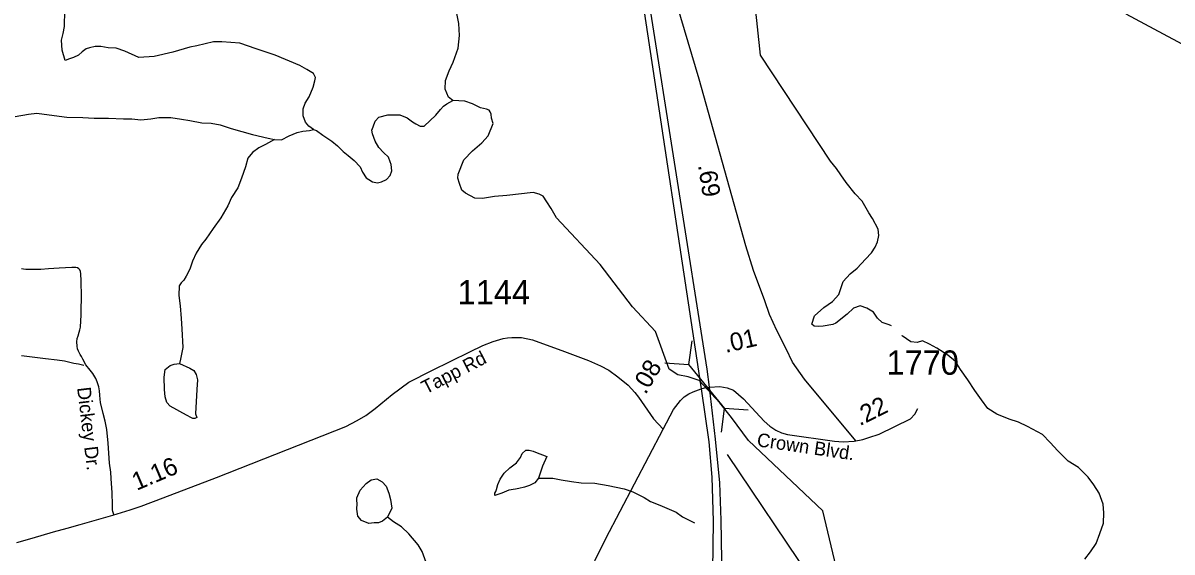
# Model space of a CAD drawing. Extents: x 1950930 to 2061844, y 904556 to 1017002.
# Drawn here: x 2003701 to 2011726, y 931607 to 935305 of the extents above; entities that cross this region are included whole.
import ezdxf

# ---------------------------------------------------------------- set-up
doc = ezdxf.new("R2010")
doc.units = 0
for name, color, linetype in [('Exist Hydrographic Creek Single Shore', 7, 'Continuous'), ('Exist Hydrographic Creek Single Shore Label', 7, 'Continuous'), ('Exist Hydrographic Misc Water Feature', 7, 'Continuous'), ('Exist Railroad Mainline', 7, 'Continuous'), ('Exist Road Non-System Type 51', 7, 'Continuous'), ('Exist Road Non-System Type 51 Label', 7, 'Continuous'), ('Exist Road Primary US Attributed', 7, 'Continuous'), ('Exist Road Primary US Mileage Hundredths English Label', 7, 'Continuous'), ('Exist Road Primary US Structure Culvert Number Label', 7, 'Continuous'), ('Exist Road Primary US Structure Standard Bridge CELL', 7, 'Continuous'), ('Exist Road Secondary Type 51 Attributed', 7, 'Continuous'), ('Exist Road Secondary Type 51 Label', 7, 'Continuous'), ('Exist Road Secondary Type 51 Number Label', 7, 'Continuous')]:
    doc.layers.add(name, color=color, linetype=linetype)

msp = doc.modelspace()

# ---------------------------------------------------------------- linework, layer by layer
at = {"layer": 'Exist Hydrographic Creek Single Shore'}
for points in [[(2008852.3, 935079.1), (2008757.3, 935982.7), (2008742.3, 936068), (2008737.5, 936107.4), (2008736.8, 936137.4), (2008747, 936184), (2008769.9, 936252.6), (2008782.4, 936294.5)], [(2006703.3, 934762.9), (2006673.3, 934786.9), (2006649.2, 934842.8), (2006653, 934903.1), (2006677.1, 934970.9), (2006705.2, 935031), (2006741.1, 935129.1), (2006749.1, 935217.2), (2006745, 935300.9), (2006724.8, 935405.1), (2006700.8, 935545), (2006680.9, 935645.2), (2006664.7, 935721), (2006644.5, 935776.9), (2006616.6, 935825.1), (2006584.4, 935885.1), (2006556.6, 935921.1), (2006516.4, 935977.1)], [(2005731.4, 934560.5), (2005697.4, 934584.5), (2005675.3, 934612.2), (2005659.2, 934656.2), (2005659.2, 934704.4), (2005671.2, 934744.2), (2005699.3, 934788.3), (2005727.3, 934856.3), (2005739, 934900.4), (2005743.2, 934924.6), (2005730.9, 934952.4), (2005682.9, 934980.3), (2005635, 935008.5), (2005462.8, 935080.3), (2005330.8, 935124.1), (2005216.8, 935164.2), (2005091, 935172), (2005030.9, 935172), (2004914.8, 935143.8), (2004867.1, 935136), (2004746.9, 935099.7), (2004616.9, 935069.6), (2004510.8, 935063.6), (2004412.9, 935107.6), (2004353, 935127.6), (2004296.9, 935131.7), (2004244.9, 935139.6), (2004204.9, 935139.5), (2004167, 935131.4), (2004142.9, 935123.4), (2004114.9, 935103.3), (2004088.8, 935079.5), (2004055, 935063.5), (2004026.9, 935055.2), (2003994.8, 935043.4), (2003975, 935115.3), (2003970.8, 935183.4), (2003983, 935231.4), (2003990.9, 935279.4), (2003992.9, 935391.3)], [(2009678, 933818.6), (2009673.9, 933862.7), (2009633.8, 933938.7), (2009607.7, 933978.6), (2009561.8, 934058.6), (2009513.7, 934110.8), (2009449.7, 934190.6), (2009413.7, 934242.5), (2009381.8, 934286.5), (2009340.4, 934338), (2008852.3, 935079.1)], [(2005731.4, 934560.5), (2005751.2, 934552.2), (2005795.5, 934520.5), (2005857.3, 934478.5), (2005897.4, 934446.5), (2005937.5, 934406.6), (2005973.4, 934378.6), (2006013.3, 934342.7), (2006055.4, 934298.5), (2006073.4, 934262.7), (2006097.5, 934222.5), (2006115.6, 934210.6), (2006141.6, 934194.7), (2006177.5, 934186.7), (2006205.5, 934194.7), (2006239.7, 934210.7), (2006265.5, 934238.7), (2006277.7, 934270.6), (2006273.7, 934314.7), (2006265.5, 934334.9), (2006253.4, 934366.6), (2006219.6, 934398.8), (2006185.6, 934434.6), (2006161.5, 934478.8), (2006141.3, 934530.7), (2006137.5, 934554.8), (2006147.2, 934578.5), (2006161.5, 934618.6), (2006185.4, 934646.6), (2006249.4, 934662.7), (2006333.4, 934662.6), (2006385.5, 934642.8), (2006421.3, 934614.8), (2006445.3, 934598.9), (2006475.4, 934582.9), (2006503.3, 934583), (2006585.4, 934661), (2006617.3, 934699.1), (2006637.2, 934723), (2006661.1, 934738.9), (2006703.3, 934762.9)], [(2008768, 932386.9), (2008649.4, 932547.6), (2008569, 932649.1), (2008423.5, 932806), (2008347, 932830.9), (2008274.3, 932846.2), (2008214.6, 932885.2), (2008119.3, 933148.5), (2007959.1, 933320.9), (2007731.9, 933617.6), (2007427.7, 933943.3), (2007389.6, 934007.4), (2007359.8, 934055.3), (2007333.7, 934095.2), (2007305.7, 934107.3), (2007263.6, 934119.3), (2007079.8, 934099.1), (2006993.6, 934091.1), (2006909.7, 934079), (2006857.5, 934079.1), (2006791.6, 934114.9), (2006765.5, 934137.1), (2006749.7, 934183.1), (2006737.7, 934219.1), (2006741.5, 934246.9), (2006781.3, 934347.2), (2006841.4, 934411.2), (2006905.6, 934467), (2006949.6, 934515), (2006985.5, 934603.2), (2006973.5, 934639.2), (2006971.4, 934667.1), (2006965.2, 934683), (2006957.2, 934695), (2006937.4, 934703.3), (2006897.2, 934711), (2006841.3, 934739.1), (2006787.2, 934758.9), (2006703.3, 934762.9)], [(2003647.1, 934651.2), (2003739.3, 934667), (2003799.2, 934675.3), (2003883.3, 934663.4), (2004007.3, 934647.4), (2004119.2, 934643.4), (2004199.1, 934639.5), (2004299.2, 934639.4), (2004403.2, 934635.6), (2004461.3, 934635.7), (2004525.1, 934627.8), (2004593.2, 934635.6), (2004649.1, 934643.6), (2004733.2, 934643.8), (2004809.4, 934631.8), (2004867.3, 934624), (2004951.3, 934607.8), (2005015.2, 934603.9), (2005077.3, 934592.1), (2005155.3, 934568.2), (2005303.3, 934524.1), (2005413.4, 934500.1), (2005457.5, 934490)], [(2009767.1, 933188.9), (2009750.4, 933194.9), (2009702.1, 933210.7), (2009670.3, 933240.9), (2009642.3, 933282.8), (2009594.3, 933310.7), (2009548.3, 933326.8), (2009502.4, 933310.7), (2009458.2, 933270.5), (2009378.1, 933206.6), (2009358.3, 933198.4), (2009290.4, 933186.4), (2009254.3, 933182.5), (2009226.5, 933186.4), (2009210.3, 933198.6), (2009230.2, 933258.5), (2009294.1, 933316.6), (2009354.1, 933358.7), (2009398, 933406.7), (2009430.1, 933498.6), (2009478.1, 933550.7), (2009526.2, 933590.8), (2009586, 933654.8), (2009627.9, 933698.9), (2009654, 933738.7), (2009669.8, 933774.8), (2009678, 933818.6)], [(2011117.4, 931557.6), (2011157.2, 931607.7), (2011197.5, 931665.6), (2011221.3, 931737.6), (2011247.4, 931809.6), (2011249.2, 931881.8), (2011245.2, 931941.6), (2011217.2, 932017.7), (2011181, 932077.5), (2011141.1, 932129.5), (2011072.9, 932197.5), (2011001, 932241.7), (2010929, 932313.4), (2010874.7, 932371.6), (2010820.7, 932427.5), (2010716.9, 932483.5), (2010652.9, 932515.3), (2010588.6, 932535.4), (2010502.8, 932571.3), (2010440.6, 932611.3), (2010396.5, 932671.3), (2010348.6, 932735.3), (2010300.6, 932811.1), (2010248.6, 932883), (2010214.4, 932939.2), (2010160.5, 932983), (2010084.3, 933030.8), (2010032.4, 933058.8), (2009982.4, 933082.8), (2009946.3, 933070.8), (2009902.5, 933075), (2009842.3, 933118.9), (2009840.6, 933121.5)], [(2009603.5, 931090.5), (2009571.5, 931114.4), (2009437.6, 931258.6), (2009286.7, 931895.7), (2008768, 932386.9)]]:
    msp.add_lwpolyline(points, dxfattribs=at)
at = {"layer": 'Exist Hydrographic Creek Single Shore Label'}
for p, q in [((2008371.4, 933083.2), (2008350.2, 932918)), ((2008184.1, 932930.3), (2008350.2, 932918)), ((2008350.2, 932918), (2008601, 932610.6)), ((2008579.8, 932445.4), (2008601, 932610.6)), ((2008767.1, 932598.4), (2008601, 932610.6))]:
    msp.add_line(p, q, dxfattribs=at)
at = {"layer": 'Exist Hydrographic Misc Water Feature'}
for points in [[(2005457.5, 934490), (2005395.5, 934456.2), (2005347.4, 934432.3), (2005305.4, 934400), (2005271.4, 934360), (2005255.4, 934299.9), (2005227.5, 934220.1), (2005201.5, 934152.1), (2005157.7, 934084.1), (2005131.6, 934027.8), (2005083.6, 933943.8), (2005029.9, 933867.8), (2004977.8, 933793.7), (2004947.8, 933756), (2004909.8, 933695.7), (2004886, 933639.7), (2004865.8, 933583.7), (2004841.8, 933535.6), (2004825.8, 933507.8), (2004806.1, 933487.8), (2004791.9, 933467.8), (2004790.1, 933399.9), (2004798.2, 933327.8), (2004806.2, 933239.7), (2004810.3, 933167.8), (2004818.4, 933035.7), (2004802.3, 932955.6), (2004794.4, 932923.6)], [(2005457.5, 934490), (2005507.4, 934488.4), (2005559.5, 934516.2), (2005615.4, 934540.3), (2005655.3, 934548.3), (2005703.3, 934552.2), (2005731.4, 934560.5)], [(2004794.4, 932923.6), (2004866.3, 932891.6), (2004894.5, 932875.9), (2004910.3, 932847.7), (2004920.4, 932811.7), (2004914.4, 932743.9), (2004912.5, 932699.6), (2004910.4, 932659.6), (2004906.6, 932571.8), (2004914.6, 932547.6), (2004902.6, 932539.7), (2004886.6, 932539.7), (2004878.4, 932543.8), (2004842.4, 932563.6), (2004728.6, 932627.6), (2004706.4, 932651.7), (2004694.4, 932691.7), (2004690.3, 932743.6), (2004686.5, 932829.7), (2004694.5, 932883.7), (2004728.2, 932911.5), (2004758.2, 932919.7), (2004794.4, 932923.6)], [(2007301, 932123.2), (2007275.3, 932091.4), (2007238.8, 932071.4), (2007203.4, 932059.3), (2007163.2, 932051.2), (2007141, 932047.3), (2007094.9, 932039.3), (2007044.9, 932019.3), (2006997.1, 932003), (2006997.3, 932019.2), (2007003, 932030.9), (2007007.3, 932043.3), (2007017, 932079.1), (2007033.2, 932115.2), (2007061.1, 932159.3), (2007101.1, 932195.5), (2007149, 932231.2), (2007175.1, 932267.3), (2007187, 932295.2), (2007213, 932319.2), (2007236.8, 932319.3), (2007264.9, 932311.3), (2007281.3, 932305.2), (2007359.2, 932275.6), (2007330.7, 932207.2), (2007301, 932123.2)], [(2006247, 931850.6), (2006212.9, 931822.5), (2006185.1, 931810.6), (2006153, 931810.6), (2006117.1, 931806.4), (2006065, 931826.5), (2006039.1, 931858.5), (2006032.9, 931906.3), (2006035, 931946.2), (2006032.8, 931966.3), (2006032.9, 931986.3), (2006056.9, 932038.3), (2006097, 932086.4), (2006132.9, 932110.6), (2006172.8, 932118.6), (2006208.8, 932098.5), (2006237, 932066.4), (2006257, 932018.5), (2006268.9, 931974.6), (2006276.9, 931914.7), (2006247, 931850.6)], [(2007301, 932123.2), (2007401, 932123.5), (2007458.9, 932111.4), (2007531.3, 932099.6), (2007599.1, 932091.3), (2007695.1, 932087.7), (2007787.2, 932071.7), (2007899.1, 932047.7), (2007961.2, 932027.7), (2008039.2, 931988), (2008083.3, 931959.8), (2008149.1, 931933.9), (2008263.1, 931886.2), (2008307, 931853.9), (2008391, 931810.3)], [(2006517.1, 931534.6), (2006489.1, 931610.7), (2006461.2, 931656.5), (2006397.2, 931734.6), (2006345, 931782.6), (2006289, 931818.6), (2006247, 931850.6)]]:
    msp.add_lwpolyline(points, dxfattribs=at)
at = {"layer": 'Exist Railroad Mainline'}
msp.add_line((2009516.9, 932383.1), (2009158.8, 932815.1), dxfattribs=at)
msp.add_lwpolyline([(2009158.8, 932815.1), (2009074.9, 932935.1), (2009030.8, 933027), (2008966.6, 933155.2), (2008914.7, 933267.1), (2008882.5, 933363), (2008802.5, 933575.1), (2008750.4, 933747), (2008423.6, 934910.9), (2008005.9, 936317.4)], dxfattribs=at)
at = {"layer": 'Exist Road Non-System Type 51'}
for points in [[(2004336.9, 931868.7), (2004329.4, 931889.2), (2004327.2, 931901.9), (2004326.2, 931936.8), (2004324.1, 932021.8), (2004317.8, 932121.1), (2004315.6, 932164.4), (2004306.6, 932227.1), (2004296.6, 932368.6), (2004287.1, 932463.8), (2004274.4, 932521.9), (2004261.8, 932575.8), (2004242.8, 932652.4), (2004239.5, 932674.6), (2004238.5, 932703.1), (2004236.4, 932734.8), (2004231.1, 932761.2), (2004219.5, 932796.1), (2004210, 932819.3), (2004188.9, 932855.2), (2004169.9, 932878.5), (2004139.1, 932914.9), (2004120.1, 932954.1), (2004109.6, 932974.1), (2004100.1, 932987.9), (2004089.5, 933011.1), (2004082.1, 933028), (2004080, 933046), (2004076.9, 933075.6), (2004079, 933099.9), (2004086.4, 933118.9), (2004093.8, 933143.2), (2004098, 933161.1), (2004102.2, 933178.1), (2004108.5, 933264.2), (2004110.6, 933422.1), (2004107.5, 933472.9), (2004108.5, 933502.4), (2004106.4, 933551.1), (2004102.1, 933566.9), (2004098, 933579.6), (2004090.6, 933587), (2004081, 933592.2), (2004069.4, 933596.5), (2004042, 933595.4), (2003954.2, 933591.2), (2003880.2, 933587), (2003825.4, 933582.8), (2003759.9, 933582.8), (2003721.8, 933582.8), (2003703.9, 933584.9), (2003691.1, 933585.9)], [(2003690.5, 932981.6), (2003746.4, 932973.2), (2003859.1, 932960.4), (2003939, 932949.4), (2003990.8, 932942.8), (2004055.9, 932928.2), (2004088.6, 932921.8), (2004126.2, 932914.2)]]:
    msp.add_lwpolyline(points, dxfattribs=at)
at = {"layer": 'Exist Road Primary US Attributed'}
for points in [[(2007793.2, 936294.4), (2008021.1, 935507.3), (2008436.9, 932746.7)], [(2008496.3, 932760), (2008479, 932884.4), (2008065.2, 935516.4), (2007834.6, 936303.8)], [(2008436.9, 932746.7), (2008490.2, 932378.1), (2008511.1, 932131), (2008521.4, 931822.3), (2008494.9, 929913.1), (2008474.6, 928654.5), (2008484.6, 928373.4), (2008510.1, 928126.5), (2008555.6, 927896.6)], [(2008618.9, 927905.8), (2008609.5, 927944.9), (2008547, 928359.2), (2008538.5, 928677.1), (2008555.6, 930161.5), (2008581.1, 931552.2), (2008578.3, 931830.3), (2008567.6, 932089.9), (2008537.2, 932394.8), (2008496.3, 932760)]]:
    msp.add_lwpolyline(points, dxfattribs=at)
at = {"layer": 'Exist Road Primary US Structure Culvert Number Label'}
msp.add_line((2008619.2, 932289.3), (2010111.2, 930076.5), dxfattribs=at)
at = {"layer": 'Exist Road Secondary Type 51 Attributed'}
for points in [[(2012027.6, 935033), (2011405.1, 935365.1)], [(2003658.8, 931674.5), (2003766.5, 931703.7), (2003913.8, 931748.6), (2004009.5, 931774.5), (2004100.9, 931799.8), (2004327.7, 931864.9), (2004449.7, 931901.7), (2004526.2, 931928.5), (2004681.2, 931986.9), (2005053, 932129), (2005955.8, 932485.4), (2006036.2, 932526.6), (2006096.4, 932562), (2006161, 932611.3), (2006278.7, 932707.9), (2006396.4, 932795), (2006555.7, 932876.8), (2006823.2, 933006.4), (2006912.2, 933051.4), (2006984.8, 933078), (2007030.8, 933093.5), (2007055.7, 933100.2), (2007086.3, 933103.1), (2007115, 933106), (2007182, 933106), (2007259.5, 933089.7), (2007482.5, 933009.3), (2007649.9, 932945.2), (2007735.1, 932908.8), (2007792.5, 932878.2), (2007856.6, 932832.3), (2007928.8, 932772.5), (2007973.8, 932721.8), (2007999.6, 932689.2), (2008103.9, 932537.1), (2008172.4, 932466.8)], [(2008172.4, 932466.8), (2008244.6, 932603.1), (2008292.4, 932666.3), (2008318.3, 932691.2), (2008350.8, 932712.2), (2008381.4, 932727.5), (2008436.9, 932746.7)], [(2008436.9, 932746.7), (2008459.9, 932754.3), (2008496.3, 932760)], [(2008496.3, 932760), (2008567.5, 932763.4), (2008618.3, 932755.7), (2008663.2, 932738.5), (2008734, 932677.3), (2008876.6, 932522.3), (2008917.3, 932487.3), (2008959.4, 932458.6), (2008998.6, 932440.5), (2009040.1, 932429), (2009368.4, 932382.6), (2009429.7, 932377.8), (2009506.7, 932381.1), (2009566, 932392.6), (2009609.1, 932407), (2009679.9, 932429.9), (2009900.5, 932538.5), (2009929.2, 932571.1), (2009950.2, 932610.3)], [(2007454.6, 929114.8), (2007441, 929174.1), (2007424.7, 929254.7), (2007394.4, 929389.9), (2007354.1, 929551.7), (2007311.6, 929741.6), (2007284.3, 929872.3), (2007266.8, 930043.3), (2007266.8, 930120.8), (2007279, 930231.5), (2007290.9, 930359.4), (2007304.2, 930545.9), (2007319.2, 930723.2), (2007342.7, 930841), (2007408, 931014), (2007452.8, 931089.4), (2007510.5, 931195.8), (2007619.8, 931394.8), (2007772.4, 931702.5), (2008172.4, 932466.8)]]:
    msp.add_lwpolyline(points, dxfattribs=at)

# ---------------------------------------------------------------- texts
at = {"layer": 'Exist Road Non-System Type 51 Label'}
msp.add_text('Dickey Dr.', height=95, rotation=276.83776, dxfattribs=at).set_placement((2004079.2, 932755))
at = {"layer": 'Exist Road Primary US Mileage Hundredths English Label'}
msp.add_text('.69', height=125, rotation=278.68986, dxfattribs=at).set_placement((2008415.5, 934310.6))
at = {"layer": 'Exist Road Primary US Structure Standard Bridge CELL'}
for s, rotation, p in [('.01', 12.79205, (2008608.6, 932998.3)), ('.08', 59.83804, (2008049.9, 932702.8)), ('.22', 26.61041, (2009545, 932485.2)), ('1.16', 22.98269, (2004495.2, 932034.5))]:
    msp.add_text(s, height=125, rotation=rotation, dxfattribs=at).set_placement(p)
at = {"layer": 'Exist Road Secondary Type 51 Label'}
for s, rotation, p in [('Tapp Rd', 27.42498, (2006515.3, 932707.9)), ('Crown Blvd.', 351.66065, (2008822.7, 932346.7))]:
    msp.add_text(s, height=95, rotation=rotation, dxfattribs=at).set_placement(p)
at = {"layer": 'Exist Road Secondary Type 51 Number Label'}
for s, p in [('1144', (2006736.7, 933337.6)), ('1770', (2009731.6, 932846.1))]:
    msp.add_text(s, height=170, dxfattribs=at).set_placement(p)

doc.saveas('drawing.dxf')
